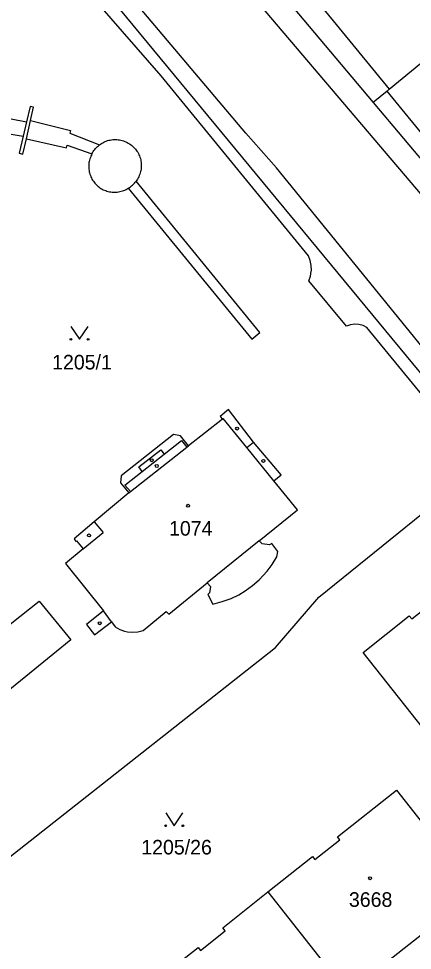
# Model space of a CAD drawing. Extents: x -679220 to -673243, y -1075091 to -1066557.
# Drawn here: x -676729.1 to -676683.3, y -1070693.4 to -1070584.9 of the extents above; entities that cross this region are included whole.
import ezdxf

# ---------------------------------------------------------------- set-up
doc = ezdxf.new("R2010")
doc.units = 0
for name, color, linetype in [('Hranice parcel', 7, 'Continuous'), ('Parcelní čísla', 7, 'Continuous'), ('Vnitřní kresba', 7, 'Continuous'), ('Značky budov', 7, 'Continuous'), ('Značky kultur', 7, 'Continuous')]:
    doc.layers.add(name, color=color, linetype=linetype)

msp = doc.modelspace()

# ---------------------------------------------------------------- linework, layer by layer
at = {"layer": 'Hranice parcel'}
for p, q in [((-676685.96, -1070593.1), (-676669.18, -1070579.21)), ((-676693.75, -1070583.62), (-676685.96, -1070593.1)), ((-676687.82, -1070594.65), (-676663.43, -1070623.66)), ((-676690.96, -1070620.67), (-676695.33, -1070615.4)), ((-676676.12, -1070636.08), (-676688.57, -1070620.84)), ((-676700.09, -1070686.55), (-676691.73, -1070697.17)), ((-676680.77, -1070690.39), (-676686.04, -1070694.57))]:
    msp.add_line(p, q, dxfattribs=at)
for points in [[(-676717.94, -1070559.83), (-676701.5, -1070578.38), (-676687.82, -1070594.65)], [(-676695.38, -1070612.49), (-676712.5, -1070591.55), (-676722.82, -1070579.67), (-676722.04, -1070578.66)], [(-676577.68, -1070759.65), (-676578.52, -1070756.6), (-676581.77, -1070749.58), (-676584.66, -1070745.25), (-676632.46, -1070687.04), (-676673.59, -1070636.68), (-676718.19, -1070582.74), (-676722.04, -1070578.66)], [(-676685.96, -1070593.1), (-676686.22, -1070593.32), (-676687.82, -1070594.65)], [(-676695.33, -1070615.4), (-676695.14, -1070614.85), (-676695.04, -1070614.28), (-676695.03, -1070614.18), (-676695.05, -1070613.6), (-676695.17, -1070613.03), (-676695.38, -1070612.49)], [(-676688.57, -1070620.84), (-676689.02, -1070620.61), (-676689.49, -1070620.48), (-676689.99, -1070620.45), (-676690.48, -1070620.51), (-676690.96, -1070620.67)], [(-676714.63, -1070656.13), (-676711.92, -1070653.92), (-676711.64, -1070654.21), (-676707.15, -1070650.57), (-676706.76, -1070650.99), (-676706.89, -1070651.71), (-676707.09, -1070651.94), (-676706.51, -1070653.04), (-676705.4, -1070652.73), (-676704.37, -1070652.37), (-676703.49, -1070651.95), (-676702.72, -1070651.48), (-676701.9, -1070650.89), (-676701.1, -1070650.2), (-676700.19, -1070649.21), (-676699.6, -1070648.41), (-676699.05, -1070647.52), (-676698.93, -1070646.9), (-676699.63, -1070645.98), (-676699.9, -1070646.15), (-676700.74, -1070646.02), (-676701.12, -1070645.68), (-676696.66, -1070642.07), (-676699.4, -1070638.68), (-676698.53, -1070637.97), (-676701.78, -1070634.18), (-676704.69, -1070630.4), (-676705.65, -1070631.18), (-676705.39, -1070631.52), (-676709.35, -1070634.63), (-676710.28, -1070633.45), (-676711.09, -1070633.31), (-676717.19, -1070638.11), (-676717.24, -1070638.92), (-676716.28, -1070640.09), (-676720.31, -1070643.48), (-676722.65, -1070645.46), (-676722.46, -1070645.75), (-676722.36, -1070645.67), (-676721.59, -1070646.62), (-676723.64, -1070648.32), (-676719.23, -1070653.81), (-676721.2, -1070655.4), (-676720.27, -1070656.62), (-676718.31, -1070655.1), (-676717.87, -1070655.69)], [(-676746.48, -1070695.31), (-676699.22, -1070658.08), (-676694.15, -1070652.24), (-676678.37, -1070639.47), (-676676.12, -1070636.08)], [(-676735.04, -1070640.62), (-676731.37, -1070645.05), (-676735.46, -1070648.64), (-676734.1, -1070650.52), (-676730.1, -1070655.39), (-676726.73, -1070652.68), (-676723.02, -1070657.21), (-676734.78, -1070666.76), (-676738.29, -1070666.87), (-676739.24, -1070651.49), (-676739, -1070651.31), (-676735.94, -1070648.99), (-676740.32, -1070643.67), (-676739.1, -1070642.61), (-676743.83, -1070640.74), (-676742.42, -1070637.17), (-676739.6, -1070638.36), (-676740.55, -1070640.84), (-676739.22, -1070641.44), (-676735.7, -1070638.28), (-676734.31, -1070640.03), (-676735.04, -1070640.62)], [(-676679.62, -1070668.47), (-676680.61, -1070669.26), (-676689.02, -1070658.69), (-676683.63, -1070654.4), (-676683.35, -1070654.76), (-676680.43, -1070652.45), (-676680.72, -1070652.09), (-676673.91, -1070646.68), (-676665.51, -1070657.25), (-676666.5, -1070658.04)], [(-676717.87, -1070655.69), (-676717.34, -1070655.99), (-676716.77, -1070656.19), (-676716.43, -1070656.27), (-676715.83, -1070656.32), (-676715.22, -1070656.28), (-676714.63, -1070656.13)], [(-676700.09, -1070686.55), (-676694.89, -1070682.42), (-676694.61, -1070682.78), (-676691.72, -1070680.49), (-676692, -1070680.13), (-676685.14, -1070674.69), (-676676.79, -1070685.31), (-676677.8, -1070686.12)], [(-676715.89, -1070697.27), (-676715.73, -1070697.14), (-676714.85, -1070698.24), (-676708.22, -1070693.01), (-676707.94, -1070693.36), (-676705.06, -1070691.07), (-676705.34, -1070690.72), (-676700.09, -1070686.55)]]:
    msp.add_lwpolyline(points, dxfattribs=at)
at = {"layer": 'Vnitřní kresba'}
for p, q in [((-676665.28, -1070625.34), (-676720.96, -1070559.72)), ((-676702.65, -1070598.22), (-676717.08, -1070581.13)), ((-676673.15, -1070609.31), (-676686.22, -1070593.32)), ((-676736.24, -1070595.32), (-676728.2, -1070596.9)), ((-676727.78, -1070595.09), (-676728.2, -1070596.9)), ((-676727.36, -1070595.19), (-676727.78, -1070595.09)), ((-676727.72, -1070596.74), (-676727.36, -1070595.19)), ((-676736.58, -1070597.25), (-676728.58, -1070598.56)), ((-676728.2, -1070596.9), (-676728.58, -1070598.56)), ((-676728.21, -1070598.86), (-676727.72, -1070596.74)), ((-676727.72, -1070596.74), (-676723.06, -1070597.88)), ((-676728.58, -1070598.56), (-676729.04, -1070600.55)), ((-676723.06, -1070597.88), (-676723.14, -1070598.21)), ((-676723.14, -1070598.21), (-676719.71, -1070599.58)), ((-676699.1, -1070602.23), (-676702.65, -1070598.22)), ((-676728.62, -1070600.65), (-676728.21, -1070598.86)), ((-676728.21, -1070598.86), (-676723.53, -1070599.93)), ((-676723.53, -1070599.93), (-676723.45, -1070599.59)), ((-676723.45, -1070599.59), (-676720.57, -1070600.63)), ((-676729.04, -1070600.55), (-676728.62, -1070600.65)), ((-676674.97, -1070631.93), (-676699.1, -1070602.23)), ((-676701.04, -1070621.43), (-676715.44, -1070603.81)), ((-676716.34, -1070604.61), (-676701.97, -1070622.19)), ((-676701.97, -1070622.19), (-676701.04, -1070621.43)), ((-676705.39, -1070631.52), (-676705.28, -1070631.43)), ((-676702.55, -1070634.8), (-676705.28, -1070631.43)), ((-676712.16, -1070635.58), (-676710.13, -1070633.98)), ((-676710.13, -1070633.98), (-676709.52, -1070634.76)), ((-676702.55, -1070634.8), (-676701.78, -1070634.18)), ((-676716.1, -1070639.94), (-676709.52, -1070634.76)), ((-676715.12, -1070637.07), (-676712.57, -1070635.06)), ((-676712.57, -1070635.06), (-676712.16, -1070635.58)), ((-676709.52, -1070634.76), (-676709.35, -1070634.63)), ((-676699.4, -1070638.68), (-676702.55, -1070634.8)), ((-676714.71, -1070637.59), (-676712.16, -1070635.58)), ((-676716.74, -1070639.18), (-676714.71, -1070637.59)), ((-676714.71, -1070637.59), (-676715.12, -1070637.07)), ((-676716.1, -1070639.94), (-676716.74, -1070639.18)), ((-676716.28, -1070640.09), (-676716.1, -1070639.94)), ((-676720.31, -1070643.48), (-676719.27, -1070644.72)), ((-676721.59, -1070646.62), (-676719.27, -1070644.72)), ((-676701.12, -1070645.68), (-676707.15, -1070650.57)), ((-676718.31, -1070655.1), (-676719.23, -1070653.81))]:
    msp.add_line(p, q, dxfattribs=at)
for points in [[(-676720.57, -1070600.63), (-676720.5, -1070600.5), (-676720.42, -1070600.36), (-676720.34, -1070600.24), (-676720.25, -1070600.12), (-676720.15, -1070600), (-676720.05, -1070599.89), (-676719.94, -1070599.78), (-676719.83, -1070599.68), (-676719.71, -1070599.58)], [(-676719.71, -1070599.58), (-676719.58, -1070599.49), (-676719.45, -1070599.4), (-676719.32, -1070599.32), (-676719.18, -1070599.25), (-676719.04, -1070599.19), (-676718.9, -1070599.13), (-676718.75, -1070599.08), (-676718.6, -1070599.04), (-676718.45, -1070599.01), (-676718.29, -1070598.98), (-676718.14, -1070598.96), (-676717.98, -1070598.95), (-676717.83, -1070598.95), (-676717.67, -1070598.96), (-676717.52, -1070598.97), (-676717.36, -1070598.99), (-676717.21, -1070599.02), (-676717.06, -1070599.06), (-676716.91, -1070599.1), (-676716.76, -1070599.16), (-676716.62, -1070599.22), (-676716.48, -1070599.28), (-676716.34, -1070599.36), (-676716.21, -1070599.44), (-676716.08, -1070599.53), (-676715.96, -1070599.62), (-676715.84, -1070599.72), (-676715.73, -1070599.83), (-676715.62, -1070599.94), (-676715.52, -1070600.06), (-676715.42, -1070600.18), (-676715.33, -1070600.31), (-676715.25, -1070600.44), (-676715.17, -1070600.58), (-676715.1, -1070600.72), (-676715.04, -1070600.86), (-676714.99, -1070601.01), (-676714.94, -1070601.15), (-676714.9, -1070601.3), (-676714.87, -1070601.46), (-676714.85, -1070601.61), (-676714.84, -1070601.77), (-676714.83, -1070601.92), (-676714.83, -1070602.08), (-676714.84, -1070602.23), (-676714.85, -1070602.39), (-676714.88, -1070602.54), (-676714.91, -1070602.69), (-676714.95, -1070602.84), (-676715, -1070602.99), (-676715.06, -1070603.14), (-676715.12, -1070603.28), (-676715.19, -1070603.42), (-676715.27, -1070603.55), (-676715.35, -1070603.68), (-676715.44, -1070603.81)], [(-676720.57, -1070600.63), (-676720.64, -1070600.77), (-676720.71, -1070600.9), (-676720.76, -1070601.05), (-676720.81, -1070601.19), (-676720.85, -1070601.34), (-676720.89, -1070601.49), (-676720.92, -1070601.64), (-676720.93, -1070601.79), (-676720.95, -1070601.94), (-676720.95, -1070602.09), (-676720.95, -1070602.24), (-676720.93, -1070602.4), (-676720.91, -1070602.55), (-676720.89, -1070602.7), (-676720.85, -1070602.84), (-676720.81, -1070602.99), (-676720.76, -1070603.14), (-676720.7, -1070603.28), (-676720.64, -1070603.42), (-676720.57, -1070603.55), (-676720.49, -1070603.68), (-676720.41, -1070603.81), (-676720.32, -1070603.93), (-676720.22, -1070604.05), (-676720.11, -1070604.16), (-676720.01, -1070604.27), (-676719.89, -1070604.37), (-676719.77, -1070604.47), (-676719.65, -1070604.56), (-676719.52, -1070604.64), (-676719.39, -1070604.72), (-676719.26, -1070604.79), (-676719.12, -1070604.85), (-676718.97, -1070604.9), (-676718.83, -1070604.95), (-676718.68, -1070604.99), (-676718.53, -1070605.03), (-676718.38, -1070605.05), (-676718.23, -1070605.07), (-676718.08, -1070605.08), (-676717.93, -1070605.08), (-676717.78, -1070605.08), (-676717.62, -1070605.06), (-676717.47, -1070605.04), (-676717.32, -1070605.02), (-676717.17, -1070604.98), (-676717.03, -1070604.94), (-676716.88, -1070604.89), (-676716.74, -1070604.83), (-676716.6, -1070604.76), (-676716.47, -1070604.69), (-676716.34, -1070604.61)], [(-676716.34, -1070604.61), (-676716.21, -1070604.53), (-676716.09, -1070604.45), (-676715.97, -1070604.35), (-676715.85, -1070604.26), (-676715.74, -1070604.15), (-676715.63, -1070604.04), (-676715.53, -1070603.93), (-676715.44, -1070603.81)]]:
    msp.add_lwpolyline(points, dxfattribs=at)
at = {"layer": 'Značky budov'}
for centre in [(-676703.68, -1070632.6), (-676713.61, -1070636.29), (-676700.62, -1070636.37), (-676713.03, -1070636.96), (-676709.38, -1070641.59), (-676720.91, -1070645.05), (-676719.66, -1070655.26), (-676688.19, -1070684.96)]:
    msp.add_circle(centre, 0.175, dxfattribs=at)
at = {"layer": 'Značky kultur'}
for points in [[(-676723.02, -1070620.71), (-676722.02, -1070622.21), (-676721.02, -1070620.71)], [(-676711.99, -1070677.35), (-676710.99, -1070678.85), (-676709.99, -1070677.35)]]:
    msp.add_lwpolyline(points, dxfattribs=at)
for centre in [(-676723.02, -1070622.21), (-676721.02, -1070622.21), (-676711.99, -1070678.85), (-676709.99, -1070678.85)]:
    msp.add_circle(centre, 0.1, dxfattribs=at)

# ---------------------------------------------------------------- texts
at = {"layer": 'Parcelní čísla'}
for s, p in [('1205/1', (-676725.21, -1070625.72)), ('1074', (-676711.6, -1070645.07)), ('1205/26', (-676714.83, -1070682.19)), ('3668', (-676690.66, -1070688.29))]:
    msp.add_text(s, height=1.7, dxfattribs=at).set_placement(p)

doc.saveas('drawing.dxf')
